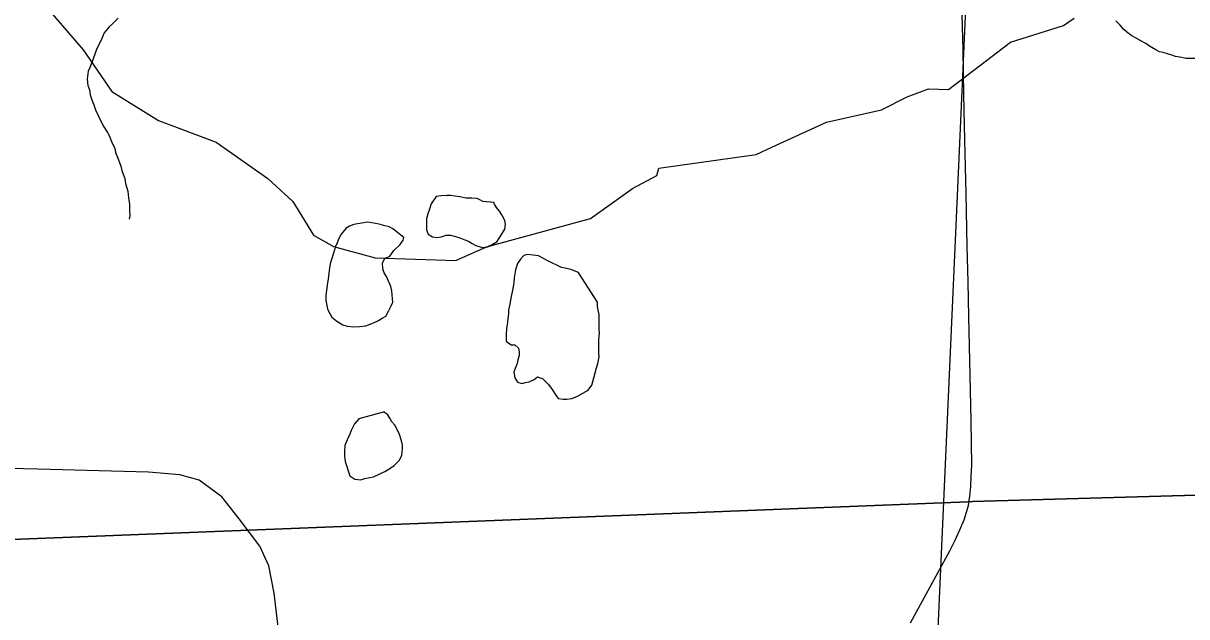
# Model space of a CAD drawing. Extents: x -6.1 to 38, y -7.7 to 22.
# Drawn here: x 5.252 to 5.867, y 14.548 to 14.862 of the extents above; entities that cross this region are included whole.
import ezdxf

# ---------------------------------------------------------------- set-up
doc = ezdxf.new("R2010")
doc.units = 0
for name, color, linetype in [('GM_X_Corporation', 7, 'Continuous'), ('GM_X_County_Road', 7, 'Continuous'), ('GM_X_Minor_Lake', 7, 'Continuous'), ('GM_X_Minor_River', 7, 'Continuous')]:
    doc.layers.add(name, color=color, linetype=linetype)

msp = doc.modelspace()

# ---------------------------------------------------------------- linework, layer by layer
at = {"layer": 'GM_X_Corporation'}
for points in [[(4.99059, 14.57895), (5.75125, 14.60894), (5.75382, 14.60904), (6.92388, 14.6423), (6.92412, 14.64231), (7.08348, 14.64684), (7.07902, 14.88093), (7.07603, 15.03845), (7.07601, 15.03919), (7.07262, 15.21743), (7.05054, 16.17866), (7.03821, 16.8882)], [(2.1, 14.1), (7.09053, 14.1), (7.08793, 14.30152), (7.08792, 14.30249), (7.08348, 14.64684), (6.92412, 14.64231), (6.92388, 14.6423), (5.75382, 14.60904), (5.75125, 14.60894), (4.99059, 14.57895)]]:
    msp.add_lwpolyline(points, dxfattribs=at)
msp.add_lwpolyline([(5.71562, 14.1), (6.25814, 14.1), (6.28581, 14.93893), (5.94215, 14.95026), (5.75401, 14.95646)], close=True, dxfattribs=at)
at = {"layer": 'GM_X_County_Road'}
msp.add_line((5.75155, 14.60698), (5.75221, 14.61077), dxfattribs=at)
for points in [[(5.75221, 14.61077), (5.75237, 14.61171), (5.75284, 14.61707), (5.75309, 14.62261), (5.75341, 14.62809), (5.753, 14.65188), (5.75259, 14.67568), (5.75186, 14.70674), (5.75142, 14.72528), (5.75098, 14.74382), (5.75036, 14.77194), (5.74973, 14.80006), (5.74923, 14.82398), (5.74874, 14.84789), (5.74818, 14.87259)], [(5.41783, 14.1), (5.4165, 14.13529), (5.41348, 14.19839), (5.40985, 14.29382), (5.40865, 14.31427), (5.40604, 14.36402), (5.40163, 14.40955), (5.3916, 14.494), (5.38639, 14.54434), (5.38438, 14.56059), (5.38157, 14.57503), (5.37696, 14.58546), (5.36588, 14.59988), (5.3567, 14.61154), (5.34487, 14.62036), (5.33464, 14.62317), (5.31799, 14.62457), (5.25942, 14.62617), (5.21349, 14.62718)], [(5.7209, 14.54498), (5.73129, 14.56403), (5.74168, 14.58307), (5.74439, 14.58828), (5.74701, 14.59411), (5.74927, 14.59945), (5.75058, 14.60349), (5.75155, 14.60698)]]:
    msp.add_lwpolyline(points, dxfattribs=at)
at = {"layer": 'GM_X_Minor_Lake'}
for points in [[(5.50087, 14.76705), (5.49479, 14.7677), (5.49363, 14.76844), (5.49172, 14.76917), (5.48906, 14.7695), (5.48602, 14.76945), (5.48259, 14.77015), (5.47992, 14.77048), (5.47764, 14.77082), (5.47574, 14.77079), (5.4727, 14.77073), (5.47005, 14.7703), (5.46746, 14.76645), (5.46639, 14.76301), (5.46566, 14.7611), (5.46495, 14.75843), (5.46498, 14.75652), (5.46502, 14.75462), (5.46505, 14.75272), (5.46585, 14.75046), (5.46816, 14.74897), (5.47044, 14.74864), (5.47271, 14.74906)], [(5.50087, 14.76705), (5.49479, 14.7677), (5.49363, 14.76844), (5.49172, 14.76917), (5.48906, 14.7695), (5.48602, 14.76945), (5.48259, 14.77015), (5.47992, 14.77048), (5.47764, 14.77082), (5.47574, 14.77079), (5.4727, 14.77073), (5.47005, 14.7703), (5.46746, 14.76645), (5.46639, 14.76301), (5.46566, 14.7611), (5.46495, 14.75843), (5.46498, 14.75652), (5.46502, 14.75462), (5.46505, 14.75272), (5.46585, 14.75046), (5.46816, 14.74897), (5.47044, 14.74864), (5.47271, 14.74906), (5.47536, 14.74987), (5.47763, 14.74991), (5.48031, 14.74919), (5.4826, 14.74847), (5.48527, 14.74738), (5.48719, 14.74666), (5.48911, 14.74555), (5.49102, 14.74444), (5.49332, 14.74372), (5.49522, 14.74338), (5.49749, 14.7438), (5.49975, 14.74498), (5.50238, 14.74655), (5.50644, 14.75308), (5.50677, 14.75575), (5.50636, 14.75765), (5.50479, 14.76066), (5.50361, 14.76254), (5.50206, 14.76441), (5.50089, 14.76629), (5.50088, 14.76667), (5.50087, 14.76705)], [(5.47271, 14.74906), (5.47536, 14.74987), (5.47763, 14.74991), (5.48031, 14.74919), (5.4826, 14.74847), (5.48527, 14.74738), (5.48719, 14.74666), (5.48911, 14.74555), (5.49102, 14.74444), (5.49332, 14.74372), (5.49522, 14.74338), (5.49749, 14.7438), (5.49975, 14.74498), (5.50238, 14.74655), (5.50644, 14.75308), (5.50677, 14.75575), (5.50636, 14.75765), (5.50479, 14.76066), (5.50361, 14.76254), (5.50206, 14.76441), (5.50089, 14.76629), (5.50088, 14.76667), (5.50087, 14.76705)], [(5.45308, 14.74868), (5.44719, 14.75316), (5.44527, 14.75427), (5.44222, 14.75497), (5.43993, 14.75569), (5.43612, 14.75638), (5.43383, 14.75672), (5.4308, 14.75629), (5.42853, 14.75587), (5.42664, 14.75546), (5.42438, 14.75465), (5.4225, 14.75348), (5.4199, 14.75039), (5.41843, 14.7477), (5.4177, 14.74579), (5.41697, 14.74387), (5.4159, 14.74043), (5.41482, 14.73699), (5.4141, 14.7347), (5.41376, 14.73241), (5.41343, 14.72974), (5.4131, 14.72669), (5.4124, 14.72364), (5.41207, 14.72059), (5.41174, 14.71793), (5.41179, 14.71526), (5.41222, 14.71261), (5.41263, 14.71072)], [(5.45308, 14.74868), (5.44719, 14.75316), (5.44527, 14.75427), (5.44222, 14.75497), (5.43993, 14.75569), (5.43612, 14.75638), (5.43383, 14.75672), (5.4308, 14.75629), (5.42853, 14.75587), (5.42664, 14.75546), (5.42438, 14.75465), (5.4225, 14.75348), (5.4199, 14.75039), (5.41843, 14.7477), (5.4177, 14.74579), (5.41697, 14.74387), (5.4159, 14.74043), (5.41482, 14.73699), (5.4141, 14.7347), (5.41376, 14.73241), (5.41343, 14.72974), (5.4131, 14.72669), (5.4124, 14.72364), (5.41207, 14.72059), (5.41174, 14.71793), (5.41179, 14.71526), (5.41222, 14.71261), (5.41263, 14.71072), (5.41381, 14.70846), (5.41498, 14.70658), (5.41768, 14.70434), (5.42075, 14.7025), (5.42304, 14.70178), (5.42647, 14.70146), (5.42951, 14.70151), (5.43292, 14.70196), (5.43707, 14.70355), (5.4397, 14.70474), (5.44158, 14.70591), (5.44346, 14.70709), (5.44493, 14.70977), (5.4464, 14.71246), (5.44713, 14.71438), (5.44709, 14.71628), (5.44664, 14.72045), (5.44622, 14.72273), (5.44384, 14.72801), (5.44267, 14.72989), (5.44187, 14.73215), (5.44182, 14.73519), (5.44292, 14.7375), (5.44555, 14.73869), (5.44777, 14.74177), (5.45114, 14.74487), (5.45262, 14.74718), (5.45308, 14.74868)], [(5.41263, 14.71072), (5.41381, 14.70846), (5.41498, 14.70658), (5.41768, 14.70434), (5.42075, 14.7025), (5.42304, 14.70178), (5.42647, 14.70146), (5.42951, 14.70151), (5.43292, 14.70196), (5.43707, 14.70355), (5.4397, 14.70474), (5.44158, 14.70591), (5.44346, 14.70709), (5.44493, 14.70977), (5.4464, 14.71246), (5.44713, 14.71438), (5.44709, 14.71628), (5.44664, 14.72045), (5.44622, 14.72273), (5.44384, 14.72801), (5.44267, 14.72989), (5.44187, 14.73215), (5.44182, 14.73519), (5.44292, 14.7375), (5.44555, 14.73869), (5.44777, 14.74177), (5.45114, 14.74487), (5.45262, 14.74718), (5.45308, 14.74868)], [(5.54561, 14.72987), (5.54444, 14.73057), (5.54139, 14.73166), (5.53833, 14.73237), (5.53643, 14.73271), (5.52915, 14.73638), (5.52685, 14.73748), (5.52416, 14.73895), (5.5215, 14.73929), (5.51846, 14.73961), (5.51657, 14.7392), (5.5147, 14.73726), (5.51322, 14.73496), (5.51215, 14.73151), (5.51146, 14.72732), (5.51113, 14.72465), (5.51044, 14.72084), (5.50974, 14.7174), (5.50939, 14.7155), (5.50905, 14.71359), (5.50835, 14.71015), (5.50838, 14.70825), (5.50805, 14.70558), (5.50773, 14.70254), (5.50738, 14.70063), (5.50706, 14.6972), (5.50712, 14.69378), (5.50982, 14.69193), (5.51172, 14.69196), (5.51365, 14.6901), (5.51406, 14.6882), (5.51409, 14.6863), (5.51338, 14.68401), (5.51303, 14.6821), (5.51194, 14.67942), (5.51121, 14.67751)], [(5.54561, 14.72987), (5.54444, 14.73057), (5.54139, 14.73166), (5.53833, 14.73237), (5.53643, 14.73271), (5.52915, 14.73638), (5.52685, 14.73748), (5.52416, 14.73895), (5.5215, 14.73929), (5.51846, 14.73961), (5.51657, 14.7392), (5.5147, 14.73726), (5.51322, 14.73496), (5.51215, 14.73151), (5.51146, 14.72732), (5.51113, 14.72465), (5.51044, 14.72084), (5.50974, 14.7174), (5.50939, 14.7155), (5.50905, 14.71359), (5.50835, 14.71015), (5.50838, 14.70825), (5.50805, 14.70558), (5.50773, 14.70254), (5.50738, 14.70063), (5.50706, 14.6972), (5.50712, 14.69378), (5.50982, 14.69193), (5.51172, 14.69196), (5.51365, 14.6901), (5.51406, 14.6882), (5.51409, 14.6863), (5.51338, 14.68401), (5.51303, 14.6821), (5.51194, 14.67942), (5.51121, 14.67751), (5.51165, 14.67447), (5.51321, 14.67222), (5.5155, 14.6715), (5.51739, 14.67191), (5.51928, 14.67233), (5.52192, 14.67351), (5.52379, 14.67507), (5.52647, 14.67398), (5.52956, 14.67099), (5.53151, 14.66836), (5.53346, 14.66536), (5.53463, 14.66348), (5.5373, 14.66314), (5.53919, 14.66318), (5.54185, 14.66361), (5.54486, 14.6648), (5.5505, 14.66794), (5.55236, 14.67064), (5.55343, 14.67446), (5.55414, 14.67713), (5.55485, 14.67981), (5.55557, 14.6821), (5.55626, 14.68554), (5.55623, 14.68744), (5.5562, 14.68934), (5.55616, 14.69124), (5.5561, 14.69466), (5.55642, 14.69809), (5.55639, 14.69999), (5.55633, 14.70303), (5.55628, 14.70569), (5.55624, 14.70797), (5.55582, 14.71025), (5.55541, 14.71214), (5.55537, 14.71442), (5.54561, 14.72987)], [(5.51121, 14.67751), (5.51165, 14.67447), (5.51321, 14.67222), (5.5155, 14.6715), (5.51739, 14.67191), (5.51928, 14.67233), (5.52192, 14.67351), (5.52379, 14.67507), (5.52647, 14.67398), (5.52956, 14.67099), (5.53151, 14.66836), (5.53346, 14.66536), (5.53463, 14.66348), (5.5373, 14.66314), (5.53919, 14.66318), (5.54185, 14.66361), (5.54486, 14.6648), (5.5505, 14.66794), (5.55236, 14.67064), (5.55343, 14.67446), (5.55414, 14.67713), (5.55485, 14.67981), (5.55557, 14.6821), (5.55626, 14.68554), (5.55623, 14.68744), (5.5562, 14.68934), (5.55616, 14.69124), (5.5561, 14.69466), (5.55642, 14.69809), (5.55639, 14.69999), (5.55633, 14.70303), (5.55628, 14.70569), (5.55624, 14.70797), (5.55582, 14.71025), (5.55541, 14.71214), (5.55537, 14.71442), (5.54561, 14.72987)], [(5.44285, 14.65651), (5.42924, 14.65284), (5.42701, 14.65014), (5.42517, 14.64668), (5.42445, 14.64477), (5.42298, 14.6417), (5.4219, 14.63864), (5.42157, 14.63559), (5.42161, 14.63331), (5.42205, 14.63028), (5.42285, 14.62763), (5.42365, 14.62536), (5.42446, 14.62272), (5.42715, 14.62086), (5.4302, 14.62054), (5.43246, 14.62134), (5.43511, 14.62177), (5.437, 14.62218)], [(5.44285, 14.65651), (5.42924, 14.65284), (5.42701, 14.65014), (5.42517, 14.64668), (5.42445, 14.64477), (5.42298, 14.6417), (5.4219, 14.63864), (5.42157, 14.63559), (5.42161, 14.63331), (5.42205, 14.63028), (5.42285, 14.62763), (5.42365, 14.62536), (5.42446, 14.62272), (5.42715, 14.62086), (5.4302, 14.62054), (5.43246, 14.62134), (5.43511, 14.62177), (5.437, 14.62218), (5.44039, 14.62376), (5.44303, 14.62495), (5.44566, 14.62652), (5.44791, 14.62808), (5.45052, 14.63079), (5.45199, 14.63348), (5.45231, 14.6369), (5.45228, 14.6388), (5.45186, 14.64108), (5.45066, 14.64448), (5.44947, 14.64712), (5.44829, 14.64938), (5.44674, 14.65125), (5.44557, 14.65313), (5.44439, 14.65501), (5.44285, 14.65613), (5.44285, 14.65651)], [(5.437, 14.62218), (5.44039, 14.62376), (5.44303, 14.62495), (5.44566, 14.62652), (5.44791, 14.62808), (5.45052, 14.63079), (5.45199, 14.63348), (5.45231, 14.6369), (5.45228, 14.6388), (5.45186, 14.64108), (5.45066, 14.64448), (5.44947, 14.64712), (5.44829, 14.64938), (5.44674, 14.65125), (5.44557, 14.65313), (5.44439, 14.65501), (5.44285, 14.65613), (5.44285, 14.65651)]]:
    msp.add_lwpolyline(points, dxfattribs=at)
at = {"layer": 'GM_X_Minor_River'}
for points in [[(5.26037, 14.8747), (5.28347, 14.84784), (5.29863, 14.82589), (5.32321, 14.81041), (5.35382, 14.7991), (5.38105, 14.77983), (5.39429, 14.76773), (5.40529, 14.74994), (5.41587, 14.7439), (5.43779, 14.73789), (5.48045, 14.73647), (5.49516, 14.74294), (5.49931, 14.74447), (5.55176, 14.75861), (5.57399, 14.77457), (5.58681, 14.78143), (5.58793, 14.78522), (5.63926, 14.79253), (5.64756, 14.79634), (5.6766, 14.80967), (5.70565, 14.81618), (5.71923, 14.82303), (5.73054, 14.82723), (5.74112, 14.82687), (5.7739, 14.85196), (5.80182, 14.86074), (5.80747, 14.86454)], [(5.30201, 14.86462), (5.29903, 14.86153), (5.29716, 14.85997), (5.29455, 14.85689), (5.29273, 14.85267), (5.29163, 14.85037), (5.29053, 14.84807), (5.288, 14.84118), (5.28691, 14.8385), (5.28618, 14.83658), (5.2855, 14.83239), (5.28594, 14.82898), (5.28674, 14.82671), (5.28717, 14.82405), (5.28797, 14.82141), (5.28916, 14.81877), (5.28997, 14.81612), (5.29155, 14.81273), (5.29273, 14.81008), (5.29431, 14.80707), (5.29626, 14.80407), (5.29743, 14.80219), (5.29863, 14.79879), (5.30021, 14.79577), (5.30063, 14.7935), (5.30182, 14.79048), (5.30262, 14.78821), (5.30341, 14.78632), (5.30383, 14.78405), (5.30463, 14.78216), (5.30543, 14.7799), (5.30586, 14.77724), (5.30707, 14.77308), (5.30751, 14.76967), (5.30795, 14.76625), (5.308, 14.76321), (5.30806, 14.76017), (5.30772, 14.75826)], [(5.87247, 14.84331), (5.86677, 14.8432), (5.86334, 14.8439), (5.86106, 14.84424), (5.85915, 14.84497), (5.85686, 14.84569), (5.85456, 14.84641), (5.85266, 14.84675), (5.85074, 14.84786), (5.84729, 14.8497), (5.84536, 14.85119), (5.84268, 14.85266), (5.83999, 14.85413), (5.83807, 14.85524), (5.83615, 14.85672), (5.83384, 14.85858), (5.8319, 14.86083), (5.82958, 14.86307)]]:
    msp.add_lwpolyline(points, dxfattribs=at)

doc.saveas('drawing.dxf')
